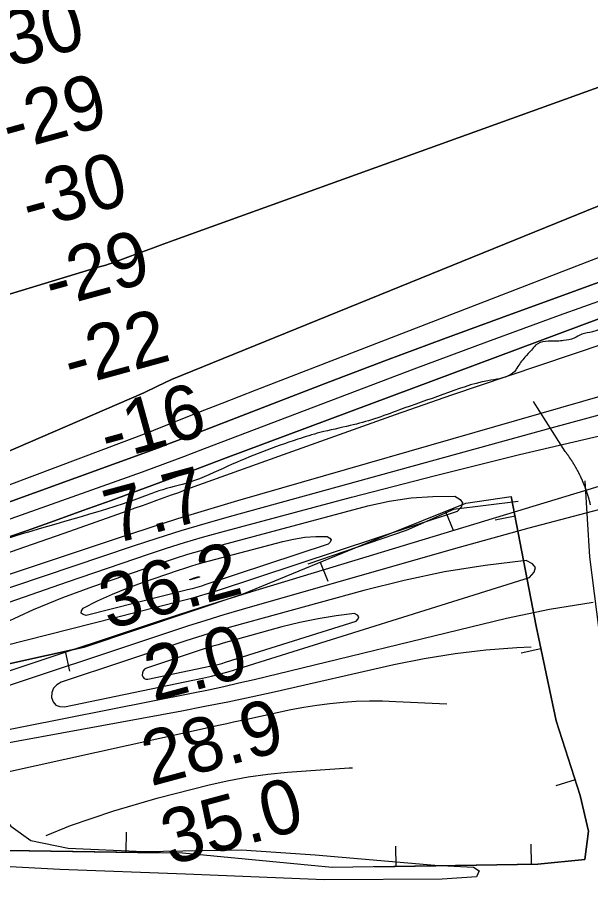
# Model space of a CAD drawing. Extents: x 3445503 to 3483459, y 540493 to 566012.
# Drawn here: x 3458104 to 3458810, y 548621 to 549699 of the extents above; entities that cross this region are included whole.
import ezdxf

# ---------------------------------------------------------------- set-up
doc = ezdxf.new("R2010")
doc.units = 0
for name, color, linetype in [('V-BORW-LINE', 7, 'Continuous'), ('V-RIVR-EDGE', 7, 'Continuous'), ('V-RIVR-RANG', 7, 'Continuous'), ('V-ROAD-CNTR', 7, 'Continuous'), ('V-SITE-VEGE', 7, 'Continuous'), ('V-TOPO-DPTH', 7, 'Continuous'), ('V-TOPO-MAJR', 7, 'Continuous'), ('V-TOPO-MINR', 7, 'Continuous'), ('V-TOPO-WATR', 7, 'Continuous')]:
    doc.layers.add(name, color=color, linetype=linetype)

msp = doc.modelspace()

# ---------------------------------------------------------------- linework, layer by layer
at = {"layer": 'V-BORW-LINE'}
for p, q in [((3458631.4, 549091.1), (3458640.8, 549067.9)), ((3458716.9, 549085.1), (3458692.3, 549080.4)), ((3458477.1, 549028.5), (3458486.5, 549005.3)), ((3458162.8, 548918.8), (3458168.2, 548894.4)), ((3458748.8, 548921.6), (3458724.4, 548916.4)), ((3458790.8, 548760.6), (3458767, 548752.9)), ((3458238.2, 548671.2), (3458238.6, 548696.2)), ((3458570.5, 548653.8), (3458570.2, 548678.8)), ((3458737.1, 548656.4), (3458736.7, 548681.4))]:
    msp.add_line(p, q, dxfattribs=at)
for points in [[(3458712.2, 549109.4), (3458742.9, 548949.6), (3458767.5, 548833.1), (3458797, 548741.3), (3458807.5, 548697.4), (3458802.8, 548662.4), (3458744.9, 548656.5), (3458491.6, 548652.6), (3458307.5, 548670.1), (3458091.9, 548673.3), (3458047.1, 548709.1), (3458025.5, 548763.7), (3458035.8, 548808.7), (3458053.4, 548881), (3458093.5, 548903.4), (3458186.4, 548924), (3458382, 548989.6), (3458550, 549058.3), (3458656.2, 549101.1), (3458712.2, 549109.4)], [(3458543.8, 548653.4), (3458744.9, 548656.5), (3458802.8, 548662.4), (3458807.5, 548697.4), (3458797, 548741.3), (3458767.5, 548833.1), (3458742.9, 548949.6), (3458712.2, 549109.4)], [(3458720.9, 549103.4), (3458641, 549093.2), (3458583, 549067.7), (3458461.6, 549026.2)], [(3458231.4, 548939.1), (3458186.4, 548924), (3458093.5, 548903.4), (3458053.4, 548881), (3458052.6, 548877.8)], [(3458052.6, 548877.8), (3458035.8, 548808.7), (3458025.5, 548763.7), (3458047.1, 548709.1), (3458091.9, 548673.3), (3458278.8, 548670.6)]]:
    msp.add_lwpolyline(points, dxfattribs=at)
at = {"layer": 'V-RIVR-EDGE'}
for points in [[(3461691.1, 550090.6), (3461685.2, 550088.2), (3461682.1, 550089.3), (3461676.2, 550093.8), (3461669.9, 550094.2), (3461662.2, 550092.4), (3461650.1, 550089.7), (3461638.6, 550085.2), (3461634.1, 550078.3), (3461621.9, 550068.5), (3461601, 550059.6), (3461578.7, 550050.2), (3461554, 550039.9), (3461533.5, 550028.8), (3461518.8, 550020.8), (3461501.8, 550012.5), (3461491.3, 550008), (3461484.4, 550006.7), (3461481.3, 550008.1), (3461477.1, 550007.4), (3461469.4, 550004.3), (3461447.2, 549991.1), (3461439.5, 549988.7), (3461429.8, 549989.1), (3461421.8, 549988.7), (3461411.7, 549986.3), (3461391.5, 549980.8), (3461375.2, 549972.9), (3461352.9, 549960.4), (3461336.9, 549950.7), (3461318.8, 549946.6), (3461308.7, 549948.3), (3461291.3, 549953.3), (3461279.5, 549953.6), (3461264.6, 549951.9), (3461242.3, 549948.5), (3461221.1, 549942.3), (3461196.4, 549936.8), (3461168.9, 549933), (3461154.3, 549928.6), (3461121.6, 549918.9), (3461097.9, 549904.7), (3461074.9, 549889.5), (3461062.7, 549878.4), (3461055.8, 549872.5), (3461050.9, 549872.5), (3461047.8, 549876.7), (3461040.5, 549882.3), (3461033.9, 549882.6), (3461022.1, 549881.3), (3461014.8, 549881.3), (3461005.4, 549885.5), (3460996.4, 549887.6), (3460985.6, 549887.3), (3460970.6, 549885.6), (3460956.4, 549886.3), (3460942.5, 549887), (3460929.3, 549886.4), (3460917.8, 549885), (3460903.5, 549884.7), (3460887.2, 549879.5), (3460852.8, 549869.5), (3460840.2, 549864.7), (3460821.1, 549862.3), (3460795.7, 549851.6), (3460790.5, 549846), (3460788.7, 549843.3), (3460784.9, 549842.2), (3460781.4, 549846.4), (3460776.9, 549847.8), (3460767.2, 549847.8), (3460736.2, 549838.2), (3460692, 549826.8), (3460656.9, 549817.2), (3460631.2, 549811), (3460623.9, 549810.3), (3460614.5, 549808.6), (3460594.3, 549804.8), (3460589.4, 549801), (3460582.1, 549796.5), (3460575.2, 549790.9), (3460546.6, 549782.7), (3460534.8, 549778.2), (3460511.8, 549776.2), (3460498.6, 549777.2), (3460487.9, 549777.3), (3460473.6, 549775.2), (3460462.1, 549770.7), (3460451.3, 549765.5), (3460445.1, 549765.9), (3460436, 549767.3), (3460430.1, 549767), (3460422.8, 549764.9), (3460399.9, 549756.6), (3460376.6, 549750.4), (3460361.6, 549743.8), (3460324.4, 549730.7), (3460287.5, 549717.6), (3460234.9, 549701.4), (3460200.9, 549691.1), (3460155.3, 549680), (3460083.3, 549663.2), (3459984.5, 549643.3), (3459950.4, 549636.4), (3459904.2, 549621.9), (3459887.5, 549616), (3459873.5, 549610.2), (3459868, 549603.9), (3459852.6, 549596.3), (3459825.8, 549587.3), (3459815.4, 549582.9), (3459807.8, 549581.8), (3459789.7, 549581.2), (3459770.5, 549576.4), (3459736.5, 549569.5), (3459697.2, 549562.3), (3459681.5, 549557.5), (3459673.2, 549556.8), (3459662, 549557.9), (3459646.4, 549557.9), (3459629.7, 549554.1), (3459606.4, 549545.5), (3459575.1, 549534.1), (3459541.3, 549524.8), (3459499.9, 549516.2), (3459471.1, 549510.4), (3459449.9, 549503.1), (3459421.3, 549495.9), (3459395.9, 549489), (3459373.3, 549483.1), (3459354.9, 549475.5), (3459342.7, 549473.5), (3459324.6, 549470), (3459296.1, 549462.1), (3459240.4, 549445.6), (3459208.4, 549433.5), (3459176.1, 549420.4), (3459163.9, 549414.8), (3459142.3, 549411), (3459129.4, 549408.6), (3459115.9, 549404.5), (3459080.1, 549395.6), (3459049.8, 549386.2), (3459013.6, 549378.3), (3458998.7, 549373.2), (3458977.4, 549365.9), (3458951.3, 549358.3), (3458937.7, 549345.5), (3458927, 549345.5), (3458917.2, 549347.3), (3458911.7, 549347.3), (3458881.4, 549338.7), (3458872.4, 549330.4), (3458863, 549327.6), (3458852.2, 549327.6), (3458812.5, 549312.1), (3458799.3, 549309.3), (3458789.6, 549304.5), (3458776.7, 549301.4), (3458769, 549300.7)], [(3458769, 549300.7), (3458742.3, 549295.6), (3458737, 549289.7), (3458729, 549281), (3458719.2, 549267.5), (3458716.1, 549263), (3458711.6, 549259.5), (3458683.4, 549251.9), (3458628.1, 549235), (3458574.5, 549216), (3458543.9, 549205), (3458514, 549196.7), (3458476.7, 549188.1), (3458449.3, 549179.9), (3458363.3, 549146.7), (3458316.3, 549127), (3458278.4, 549116.3), (3458260.7, 549109.7), (3458234.2, 549100.4), (3458069, 549050.1), (3458025.8, 549035.9), (3458006, 549030.4), (3457995.2, 549027), (3457863.5, 548983.4)]]:
    msp.add_spline(points, degree=3, dxfattribs=at)
at = {"layer": 'V-ROAD-CNTR'}
for points in [[(3458803.7, 549119.6), (3458803.5, 549120.1), (3458803.4, 549120.6), (3458803.2, 549121), (3458803, 549121.5), (3458802.8, 549122), (3458802.6, 549122.5), (3458802.4, 549123), (3458802.2, 549123.5), (3458802, 549124), (3458801.8, 549124.5), (3458801.6, 549124.9), (3458801.4, 549125.4), (3458801.2, 549125.9), (3458801, 549126.4), (3458800.8, 549126.9), (3458800.6, 549127.4), (3458800.4, 549127.8), (3458800.2, 549128.3), (3458800, 549128.8), (3458799.8, 549129.3), (3458799.6, 549129.8), (3458799.4, 549130.2), (3458799.2, 549130.7), (3458798.9, 549131.2), (3458798.7, 549131.7), (3458798.5, 549132.1), (3458798.3, 549132.6), (3458798.1, 549133.1), (3458797.8, 549133.6), (3458797.6, 549134), (3458797.4, 549134.5), (3458797.2, 549135), (3458796.9, 549135.5), (3458796.7, 549135.9), (3458796.5, 549136.4), (3458796.2, 549136.9), (3458796, 549137.3), (3458795.8, 549137.8), (3458795.5, 549138.3), (3458795.3, 549138.7), (3458795, 549139.2), (3458794.8, 549139.7), (3458794.6, 549140.1), (3458794.3, 549140.6), (3458794.1, 549141), (3458793.8, 549141.5), (3458793.6, 549142), (3458793.3, 549142.4), (3458793.1, 549142.9), (3458792.8, 549143.3), (3458792.6, 549143.8), (3458792.3, 549144.3), (3458792, 549144.7), (3458791.8, 549145.2), (3458791.5, 549145.6), (3458791.3, 549146.1), (3458791, 549146.5), (3458790.7, 549147), (3458790.5, 549147.4), (3458790.2, 549147.9), (3458789.9, 549148.3), (3458789.7, 549148.8), (3458789.4, 549149.2), (3458789.1, 549149.7), (3458788.8, 549150.1), (3458788.6, 549150.6), (3458788.3, 549151), (3458788, 549151.5), (3458787.7, 549151.9), (3458787.4, 549152.3), (3458787.2, 549152.8), (3458786.9, 549153.2), (3458786.6, 549153.7), (3458786.3, 549154.1), (3458786, 549154.5), (3458785.7, 549155), (3458785.4, 549155.4), (3458785.1, 549155.8), (3458784.9, 549156.3), (3458784.6, 549156.7), (3458784.3, 549157.1), (3458784, 549157.6), (3458783.7, 549158), (3458783.4, 549158.4), (3458783.1, 549158.9), (3458782.8, 549159.3), (3458782.5, 549159.7), (3458782.2, 549160.1), (3458781.8, 549160.6), (3458781.5, 549161), (3458781.2, 549161.4), (3458780.9, 549161.8), (3458780.6, 549162.2), (3458780.3, 549162.7), (3458780, 549163.1), (3458779.7, 549163.5), (3458779.4, 549163.9), (3458779, 549164.3), (3458778.7, 549164.7), (3458739.5, 549226.3)], [(3458802.8, 549128.5), (3458808.7, 549035), (3458823.1, 548922.3), (3458865.2, 548731.2), (3458880.5, 548604), (3458887.2, 548514), (3458904.2, 548406.8)], [(3458809.9, 549099), (3458809.8, 549099.5), (3458809.6, 549100), (3458809.5, 549100.5), (3458809.4, 549101.1), (3458809.3, 549101.6), (3458809.1, 549102.1), (3458809, 549102.6), (3458808.9, 549103.1), (3458808.7, 549103.6), (3458808.6, 549104.1), (3458808.5, 549104.6), (3458808.3, 549105.1), (3458808.2, 549105.6), (3458808.1, 549106.1), (3458807.9, 549106.6), (3458807.8, 549107.1), (3458807.6, 549107.6), (3458807.5, 549108.1), (3458807.3, 549108.6), (3458807.2, 549109.1), (3458807, 549109.6), (3458806.9, 549110.1), (3458806.7, 549110.6), (3458806.6, 549111.1), (3458806.4, 549111.6), (3458806.3, 549112.1), (3458806.1, 549112.6), (3458805.9, 549113.1), (3458805.8, 549113.6), (3458805.6, 549114.1), (3458805.5, 549114.6), (3458805.3, 549115.1), (3458805.1, 549115.6), (3458805, 549116.1), (3458804.8, 549116.6), (3458804.6, 549117.1), (3458804.4, 549117.6), (3458804.3, 549118.1), (3458804.1, 549118.6), (3458803.9, 549119.1), (3458803.7, 549119.6)]]:
    msp.add_lwpolyline(points, dxfattribs=at)
at = {"layer": 'V-SITE-VEGE'}
msp.add_lwpolyline([(3458011.7, 548661.5), (3457987.8, 548677.1), (3457978.6, 548695.8), (3457978.6, 548734.5), (3457990.9, 548763.6), (3458012.3, 548770), (3458038.1, 548762.8), (3458073, 548733), (3458096.1, 548703.4), (3458120.6, 548685.6), (3458166.5, 548676.5), (3458259.7, 548672.2), (3458380, 548674.2), (3458470.9, 548668.3), (3458618, 548655.3), (3458665.7, 548652.8), (3458672.9, 548648.2), (3458669.4, 548641), (3458627.3, 548638.3), (3458482.3, 548637.2), (3458311, 548644.4), (3458156.5, 548650.2), (3458040.9, 548656)], close=True, dxfattribs=at)
at = {"layer": 'V-TOPO-DPTH'}
for points in [[(3459815, 549783.6), (3459126, 549588.3), (3459100.3, 549579.8), (3459074.8, 549570.7), (3458293.8, 549253.3), (3458276.7, 549245.3), (3458259.8, 549236.9), (3457613.7, 548957.8), (3457599.1, 548952.9), (3457584.4, 548948.1), (3457569.7, 548943.5), (3457554.9, 548939.1), (3457389, 548890.3), (3457307.9, 548866.2), (3457226.9, 548841.6), (3457146.1, 548816.4), (3457065.5, 548790.8), (3456922.8, 548745), (3456913.7, 548741.8), (3456904.6, 548738.2), (3456895.8, 548734.3), (3456887.1, 548730), (3456251.8, 548335.9)], [(3456251.8, 548335.9), (3456887.1, 548730), (3456895.8, 548734.3), (3456904.6, 548738.2), (3456913.7, 548741.8), (3456922.8, 548745), (3457065.5, 548790.8), (3457146.1, 548816.4), (3457226.9, 548841.6), (3457307.9, 548866.2), (3457389, 548890.3), (3457554.9, 548939.1), (3457569.7, 548943.5), (3457584.4, 548948.1), (3457599.1, 548952.9), (3457613.7, 548957.8), (3458259.8, 549236.9), (3458276.7, 549245.3), (3458293.8, 549253.3), (3459074.8, 549570.7), (3459100.3, 549579.8), (3459126, 549588.3), (3459815, 549783.6)], [(3459067.9, 549702.7), (3459042.5, 549693.5), (3459017.2, 549684.4), (3458297.3, 549425), (3458283.8, 549420.1), (3458270.3, 549415.2), (3458256.8, 549410.3), (3458243.3, 549405.3), (3458220.4, 549396.9), (3458216.2, 549395.5), (3458214.2, 549394.8), (3458210, 549393.5), (3458207.9, 549392.9), (3458203.7, 549391.6), (3457527.3, 549186)], [(3459067.9, 549702.7), (3459042.5, 549693.5), (3459017.2, 549684.4), (3458297.3, 549425), (3458283.8, 549420.1), (3458270.3, 549415.2), (3458256.8, 549410.3), (3458243.3, 549405.3), (3458220.4, 549396.9), (3458216.2, 549395.5), (3458214.2, 549394.8), (3458210, 549393.5), (3458207.9, 549392.9), (3458203.7, 549391.6), (3457527.3, 549186)], [(3456318.9, 548325.4), (3456949.8, 548713.9), (3456978.5, 548726.4), (3457536.6, 548904), (3457564.5, 548912.8), (3457592.3, 548921.7), (3457620.1, 548930.9), (3458278, 549169.2), (3458293.6, 549175.3), (3458309.2, 549181.3), (3458418.3, 549223.6), (3458488.5, 549250.6), (3458558.8, 549277.2), (3458629.3, 549303.5), (3458699.9, 549329.4), (3459074.3, 549465.5), (3459099.9, 549474.6), (3459125.6, 549483.4), (3459151.4, 549491.9), (3459177.2, 549500.1), (3459281.5, 549532.6), (3459359.7, 549556.6), (3459437.9, 549580.1), (3459516.4, 549603)], [(3459516.4, 549603), (3459437.9, 549580.1), (3459359.7, 549556.6), (3459281.5, 549532.6), (3459177.2, 549500.1), (3459151.4, 549491.9), (3459125.6, 549483.4), (3459099.9, 549474.6), (3459074.3, 549465.5), (3458699.9, 549329.4), (3458629.3, 549303.5), (3458558.8, 549277.2), (3458488.5, 549250.6), (3458418.3, 549223.6), (3458309.2, 549181.3), (3458293.6, 549175.3), (3458278, 549169.2), (3457620.1, 548930.9), (3457592.3, 548921.7), (3457564.5, 548912.8), (3457536.6, 548904), (3456978.5, 548726.4), (3456949.8, 548713.9), (3456318.9, 548325.4)], [(3457637, 548900.7), (3458080.2, 549055), (3458115.1, 549067.2), (3458149.9, 549079.5), (3458184.6, 549092), (3458219.4, 549104.6), (3458254, 549117.3), (3458288.7, 549130), (3458323.3, 549142.8), (3458357.9, 549155.7), (3458927, 549367.9), (3458961.8, 549380.6), (3458996.6, 549393.1), (3459031.5, 549405.3), (3459066.6, 549417.2), (3459127.9, 549437.6), (3459132.3, 549439.1), (3459136.8, 549440.5), (3459141.3, 549441.8), (3459145.9, 549443.1), (3459381.3, 549507.3), (3459640.5, 549576)], [(3459640.5, 549576), (3459381.3, 549507.3), (3459145.9, 549443.1), (3459141.3, 549441.8), (3459136.8, 549440.5), (3459132.3, 549439.1), (3459127.9, 549437.6), (3459066.6, 549417.2), (3459031.5, 549405.3), (3458996.6, 549393.1), (3458961.8, 549380.6), (3458927, 549367.9), (3458357.9, 549155.7), (3458323.3, 549142.8), (3458288.7, 549130), (3458254, 549117.3), (3458219.4, 549104.6), (3458184.6, 549092), (3458149.9, 549079.5), (3458115.1, 549067.2), (3458080.2, 549055), (3457637, 548900.7)], [(3457708.3, 548881.9), (3457755.2, 548899), (3457802.2, 548915.7), (3457849.3, 548932), (3457896.6, 548948), (3458228.5, 549058.6), (3458265.1, 549070.5), (3458301.8, 549082.2), (3458338.7, 549093.4), (3458375.6, 549104.3), (3459117.1, 549318)], [(3458354, 548890.8), (3458364.9, 548893.8), (3458375.7, 548897.1), (3458734.9, 549009.6), (3458740.5, 549016.1), (3458742.2, 549021.9), (3458738.4, 549026.6), (3458730.7, 549030.5), (3458680.2, 549024.4), (3458630, 549016.5), (3458580.2, 549006), (3458530.8, 548993.8), (3458369.3, 548949.2), (3458354.8, 548945.1), (3458340.4, 548940.8), (3458326, 548936.3), (3458311.7, 548931.7), (3458157.8, 548880.6), (3458152.5, 548877.4), (3458148.5, 548873.3), (3458146.6, 548867.9), (3458146, 548861.7), (3458148.3, 548856.4), (3458151.6, 548852.4), (3458156.3, 548850.6), (3458162.1, 548850.2), (3458332, 548885.7), (3458343, 548888.1), (3458354, 548890.8)]]:
    msp.add_lwpolyline(points, dxfattribs=at)
at = {"layer": 'V-TOPO-MAJR'}
for points in [[(3458313.8, 549038.2), (3458328.8, 549042.5), (3458343.8, 549046.7), (3458535.5, 549097.7), (3458562, 549103.5), (3458588.8, 549107.7), (3458615.8, 549109.5), (3458642.9, 549109.8), (3458649.2, 549105.8), (3458652.2, 549101.4), (3458650.5, 549096.3), (3458645.6, 549090.8), (3458350, 548993.4), (3458339, 548989.9), (3458327.9, 548986.6), (3458316.7, 548983.5), (3458305.5, 548980.5), (3458060.5, 548918.6)], [(3458088.5, 548954), (3458124, 548970.4), (3458160.2, 548985.1), (3458196.9, 548998.7), (3458284.1, 549028.6), (3458298.9, 549033.5), (3458313.8, 549038.2)], [(3457929.4, 548731.9), (3457937.2, 548733.9), (3457987.3, 548746.3), (3458037.6, 548758.1), (3458088, 548769.6), (3458353.8, 548828.2), (3458362, 548830), (3458370.1, 548831.7), (3458378.3, 548833.5), (3458386.5, 548835.2), (3458440.9, 548846.9), (3458456.8, 548849.9), (3458472.9, 548852.6), (3458489, 548854.6), (3458505.2, 548856.2), (3458521.4, 548857.2), (3458537.6, 548857.7), (3458553.9, 548857.6), (3458570.1, 548857.1), (3458632.8, 548853.9)]]:
    msp.add_lwpolyline(points, dxfattribs=at)
at = {"layer": 'V-TOPO-MINR'}
for points in [[(3456251.8, 548335.9), (3456887.1, 548730), (3456895.8, 548734.3), (3456904.6, 548738.2), (3456913.7, 548741.8), (3456922.8, 548745), (3457065.5, 548790.8), (3457146.1, 548816.4), (3457226.9, 548841.6), (3457307.9, 548866.2), (3457389, 548890.3), (3457554.9, 548939.1), (3457569.7, 548943.5), (3457584.4, 548948.1), (3457599.1, 548952.9), (3457613.7, 548957.8), (3458259.8, 549236.9), (3458276.7, 549245.3), (3458293.8, 549253.3), (3459074.8, 549570.7), (3459100.3, 549579.8), (3459126, 549588.3), (3459815, 549783.6)], [(3457630.4, 548949.2), (3458267, 549189), (3458272.1, 549191), (3458277.1, 549193), (3458282.2, 549195), (3458314.1, 549207.7), (3458335.1, 549216.1), (3458356.1, 549224.4), (3458377.2, 549232.6), (3458398.3, 549240.8), (3459088.2, 549507.6), (3459102.3, 549513), (3459116.4, 549518.2), (3459130.6, 549523.3), (3459144.9, 549528.2), (3459159.2, 549533), (3459173.5, 549537.6), (3459187.9, 549542), (3459842.3, 549731.1)], [(3457527.3, 549186), (3458203.7, 549391.6), (3458207.9, 549392.9), (3458210, 549393.5), (3458214.2, 549394.8), (3458216.2, 549395.5), (3458220.4, 549396.9), (3458243.3, 549405.3), (3458256.8, 549410.3), (3458270.3, 549415.2), (3458283.8, 549420.1), (3458297.3, 549425), (3459017.2, 549684.4), (3459042.5, 549693.5), (3459067.9, 549702.7)], [(3456318.9, 548325.4), (3456949.8, 548713.9), (3456978.5, 548726.4), (3457536.6, 548904), (3457564.5, 548912.8), (3457592.3, 548921.7), (3457620.1, 548930.9), (3458278, 549169.2), (3458293.6, 549175.3), (3458309.2, 549181.3), (3458418.3, 549223.6), (3458488.5, 549250.6), (3458558.8, 549277.2), (3458629.3, 549303.5), (3458699.9, 549329.4), (3459074.3, 549465.5), (3459099.9, 549474.6), (3459125.6, 549483.4), (3459151.4, 549491.9), (3459177.2, 549500.1), (3459281.5, 549532.6), (3459359.7, 549556.6), (3459437.9, 549580.1), (3459516.4, 549603)], [(3457667.5, 548930.2), (3458258, 549139.6), (3458283.5, 549149.1), (3458308.9, 549158.7), (3458334.3, 549168.4), (3458592.9, 549266.5), (3458682.3, 549300), (3458771.8, 549332.8), (3458861.7, 549364.8), (3458951.7, 549396.3), (3459105.9, 549449.3), (3459119.1, 549453.7), (3459132.2, 549457.9), (3459145.5, 549462), (3459158.8, 549465.9), (3459647, 549605.4)], [(3457701.2, 548901.9), (3457719.8, 548908.5), (3457968.1, 548996.3), (3458016.5, 549013.3), (3458064.8, 549030.4), (3458113.2, 549047.4), (3458161.5, 549064.4), (3458240.4, 549092.2), (3458249.3, 549095.3), (3458258.2, 549098.5), (3458267.1, 549101.7), (3458276, 549104.9), (3458284.9, 549108.1), (3458293.8, 549111.3), (3458302.7, 549114.5), (3458311.6, 549117.8), (3458431.7, 549161.2), (3458500.7, 549185.9), (3458569.8, 549210.4), (3458639.1, 549234.4), (3458708.4, 549258.1), (3459146.1, 549405.4), (3459181.3, 549416.4), (3459854.1, 549597.9)], [(3457676.5, 548846), (3457767.9, 548880.7), (3457841.3, 548908.2), (3457914.9, 548935), (3457988.8, 548961), (3458062.9, 548986.5), (3458247.1, 549048.5), (3458276.4, 549058.1), (3458305.8, 549067.4), (3458335.4, 549076.2), (3458365.1, 549084.6), (3458763, 549194.5), (3458831.2, 549212.9), (3458899.6, 549230.9), (3458968.2, 549248.1), (3459036.8, 549264.8), (3459137, 549288.7), (3459155.6, 549293.3), (3459905.8, 549540.1)], [(3457680.6, 548821.3), (3457880.1, 548899.8), (3457951.1, 548927.1), (3458022.3, 548953.8), (3458093.8, 548979.4), (3458165.6, 549004.4), (3458265.6, 549038.5), (3458287.7, 549045.7), (3458309.8, 549052.7), (3458332.1, 549059.2), (3458354.5, 549065.4), (3458515.7, 549108.4), (3458619, 549135.2), (3458722.4, 549161), (3458826.2, 549185.4), (3458930.2, 549208.9), (3459111.8, 549248.5), (3459147.4, 549256.5), (3459183, 549265), (3459218.4, 549273.9), (3459253.7, 549283.2), (3459828.6, 549438.8)], [(3457708.3, 548881.9), (3457755.2, 548899), (3457802.2, 548915.7), (3457849.3, 548932), (3457896.6, 548948), (3458228.5, 549058.6), (3458265.1, 549070.5), (3458301.8, 549082.2), (3458338.7, 549093.4), (3458375.6, 549104.3), (3459117.1, 549318)], [(3459116.3, 549211.6), (3458392.2, 548991.8), (3458361.9, 548982.4), (3458331.6, 548972.9), (3458301.4, 548963.2), (3458271.3, 548953.3), (3457947.5, 548845.8)], [(3458827.6, 549095.2), (3458734.1, 549070.2), (3458640.9, 549044.4), (3458380.9, 548970.1), (3458358.4, 548963.5), (3458336, 548956.8), (3458313.7, 548949.7), (3458291.5, 548942.5), (3458052.7, 548863.2)], [(3458317.8, 549023.7), (3458325.4, 549025.9), (3458333, 549028), (3458430.8, 549054), (3458444.3, 549057), (3458457.9, 549059.1), (3458471.7, 549060.1), (3458485.5, 549060.2), (3458488.7, 549058.2), (3458490.3, 549055.9), (3458489.4, 549053.3), (3458486.9, 549050.5), (3458336.2, 549000.9), (3458330.6, 548999.1), (3458324.9, 548997.4), (3458319.2, 548995.8), (3458313.5, 548994.3), (3458188.6, 548962.7), (3458184.9, 548963.9), (3458182.8, 548965.7), (3458183.2, 548968.4), (3458185.1, 548971.8), (3458202.9, 548980.7), (3458221, 548989.1), (3458239.4, 548996.6), (3458258.2, 549003.6), (3458302.6, 549018.8), (3458310.2, 549021.3), (3458317.8, 549023.7)], [(3458354, 548890.8), (3458364.9, 548893.8), (3458375.7, 548897.1), (3458734.9, 549009.6), (3458740.5, 549016.1), (3458742.2, 549021.9), (3458738.4, 549026.6), (3458730.7, 549030.5), (3458680.2, 549024.4), (3458630, 549016.5), (3458580.2, 549006), (3458530.8, 548993.8), (3458369.3, 548949.2), (3458354.8, 548945.1), (3458340.4, 548940.8), (3458326, 548936.3), (3458311.7, 548931.7), (3458157.8, 548880.6), (3458152.5, 548877.4), (3458148.5, 548873.3), (3458146.6, 548867.9), (3458146, 548861.7), (3458148.3, 548856.4), (3458151.6, 548852.4), (3458156.3, 548850.6), (3458162.1, 548850.2), (3458332, 548885.7), (3458343, 548888.1), (3458354, 548890.8)], [(3458321.7, 549009.2), (3458326.1, 549010.3), (3458328.2, 549010.6), (3458328.3, 549010.5), (3458328.3, 549010.4), (3458328.3, 549010.3), (3458328.2, 549010.2), (3458322.4, 549008.3), (3458322, 549008.2), (3458321.8, 549008.1), (3458321.5, 549008), (3458316.7, 549006.8), (3458316.6, 549006.9), (3458316.5, 549006.9), (3458316.5, 549007), (3458316.6, 549007.2), (3458318.7, 549008.1), (3458321.7, 549009.2)], [(3458059.3, 548815.8), (3458320.7, 548867.7), (3458339.5, 548871.5), (3458358.2, 548875.5), (3458376.9, 548879.8), (3458395.5, 548884.2), (3458706.2, 548959.5), (3458759.5, 548970.6), (3458813.2, 548979.3)], [(3458350.8, 548902.6), (3458355.7, 548903.9), (3458360.5, 548905.4), (3458521.3, 548955.7), (3458523.7, 548958.7), (3458524.5, 548961.3), (3458522.8, 548963.3), (3458519.4, 548965.1), (3458496.8, 548962.4), (3458474.3, 548958.8), (3458452, 548954.1), (3458429.9, 548948.7), (3458357.6, 548928.7), (3458351.2, 548926.9), (3458344.7, 548925), (3458338.3, 548923), (3458331.8, 548920.9), (3458263, 548898), (3458260.6, 548896.6), (3458258.8, 548894.7), (3458258, 548892.3), (3458257.7, 548889.5), (3458258.7, 548887.2), (3458260.2, 548885.4), (3458262.3, 548884.6), (3458264.9, 548884.4), (3458340.9, 548900.3), (3458345.9, 548901.4), (3458350.8, 548902.6)], [(3457956.7, 548781.2), (3458306.4, 548845.6), (3458334.9, 548851), (3458363.4, 548856.7), (3458391.8, 548862.7), (3458420.1, 548869), (3458567.6, 548902.4), (3458605.2, 548910), (3458643, 548916.1), (3458681.1, 548920.4), (3458719.3, 548923.3), (3458736.8, 548924.1)], [(3458139.4, 548691.8), (3458169.4, 548704.2), (3458223, 548722.3), (3458277.6, 548738.2), (3458340.4, 548754.3), (3458364.3, 548759.7), (3458388.3, 548764.3), (3458412.5, 548767.6), (3458436.8, 548770), (3458471, 548772.5), (3458512.5, 548775.1), (3458516.6, 548775.3)]]:
    msp.add_lwpolyline(points, dxfattribs=at)
at = {"layer": 'V-TOPO-WATR'}
msp.add_lwpolyline([(3457637, 548900.7), (3458080.2, 549055), (3458115.1, 549067.2), (3458149.9, 549079.5), (3458184.6, 549092), (3458219.4, 549104.6), (3458254, 549117.3), (3458288.7, 549130), (3458323.3, 549142.8), (3458357.9, 549155.7), (3458927, 549367.9), (3458961.8, 549380.6), (3458996.6, 549393.1), (3459031.5, 549405.3), (3459066.6, 549417.2), (3459127.9, 549437.6), (3459132.3, 549439.1), (3459136.8, 549440.5), (3459141.3, 549441.8), (3459145.9, 549443.1), (3459381.3, 549507.3), (3459640.5, 549576)], dxfattribs=at)

# ---------------------------------------------------------------- texts
at = {"layer": 'V-RIVR-RANG'}
for s, rotation, p in [('-30', 15.4086, (3458066.6, 549629.6)), ('-29', 15.4086, (3458094.4, 549533.5)), ('-30', 15.4086, (3458119.2, 549436.6)), ('-29', 15.4086, (3458147.1, 549340.6)), ('-22', 15.4086, (3458170.6, 549243.3)), ('-16', 15.4086, (3458215.8, 549152.1)), ('7.7', 15.1283, (3458221.8, 549050.4)), ('36.2', 15.1283, (3458216, 548945.3)), ('2.0', 15.1283, (3458271.6, 548856.7)), ('28.9', 15.1283, (3458268.4, 548752.3)), ('35.0', 15.1283, (3458292.2, 548655.1))]:
    msp.add_text(s, height=67, rotation=rotation, dxfattribs=at).set_placement(p)

doc.saveas('drawing.dxf')
